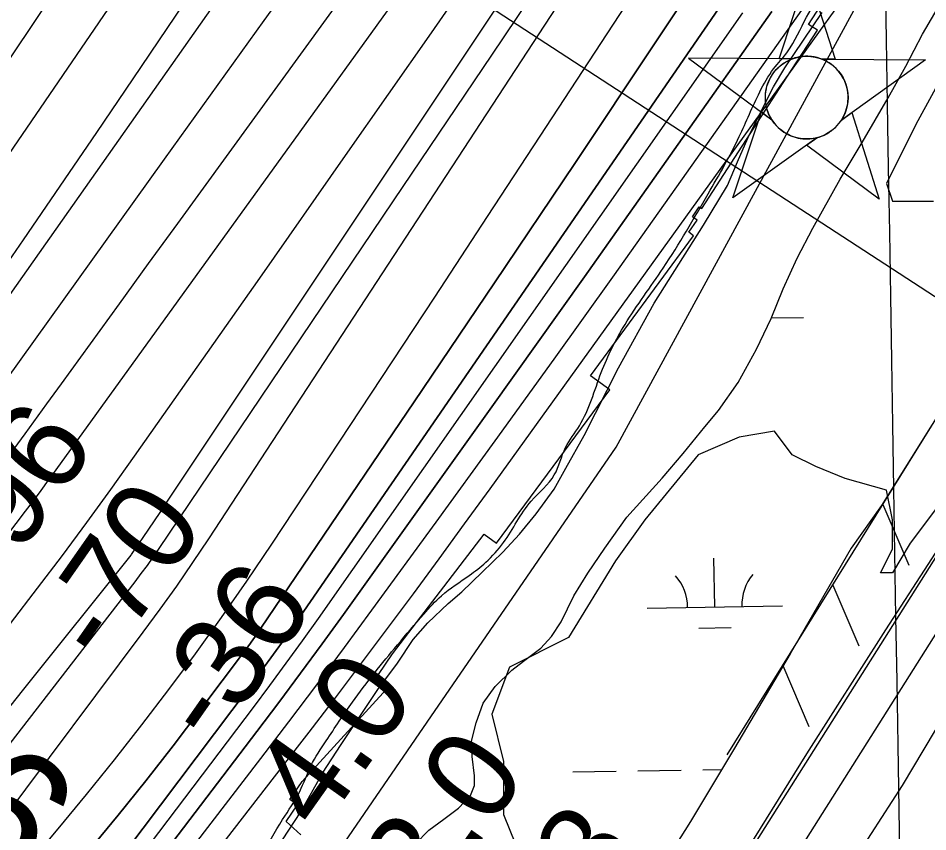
# Model space of a CAD drawing. Extents: x 3855477 to 3893699, y 299188 to 325115.
# Drawn here: x 3874893 to 3875565, y 312289 to 312890 of the extents above; entities that cross this region are included whole.
import ezdxf

# ---------------------------------------------------------------- set-up
doc = ezdxf.new("R2010")
doc.units = 0
for name, color, linetype in [('V-CHAN-NAID', 7, 'Continuous'), ('V-GRID-MAJR', 7, 'Continuous'), ('V-LEVE-TOET', 7, 'Continuous'), ('V-RIVR-EDGE', 7, 'Continuous'), ('V-RIVR-RANG', 7, 'Continuous'), ('V-RRAP-FSHR', 7, 'Continuous'), ('V-RRAP-RVMT', 7, 'Continuous'), ('V-SITE-VEGE', 7, 'Continuous'), ('V-SURV-IDEN', 7, 'Continuous'), ('V-SURV-LINE', 7, 'Continuous'), ('V-TOPO-DPTH', 7, 'Continuous'), ('V-TOPO-MAJR', 7, 'Continuous'), ('V-TOPO-MINR', 7, 'Continuous'), ('V-TOPO-WATR', 7, 'Continuous'), ('V-WETL-SWMP', 7, 'Continuous')]:
    doc.layers.add(name, color=color, linetype=linetype)

msp = doc.modelspace()

# ---------------------------------------------------------------- linework, layer by layer
at = {"layer": 'V-CHAN-NAID'}
for points in [[(3875465.03, 312859.88), (3875455.44, 312859.95), (3875476.57, 312923.43), (3875496.79, 312859.66), (3875487.21, 312859.72), (3875485.63, 312860.3), (3875483.53, 312860.92), (3875481.49, 312861.37), (3875479.46, 312861.68), (3875478.29, 312861.79), (3875476.76, 312861.88), (3875475.03, 312861.87), (3875473.66, 312861.8), (3875471.76, 312861.6), (3875470.39, 312861.38), (3875468.61, 312861), (3875467.08, 312860.58), (3875466.05, 312860.25)], [(3875465.03, 312859.88), (3875388.54, 312860.42), (3875450.1, 312815.02), (3875448.99, 312816.93), (3875448.18, 312818.56), (3875447.35, 312820.53), (3875446.66, 312822.58), (3875446.29, 312823.91), (3875445.93, 312825.53), (3875445.69, 312826.98), (3875445.5, 312828.57), (3875445.39, 312830.31), (3875445.38, 312831.89), (3875445.49, 312833.97), (3875445.67, 312835.58), (3875446.06, 312837.79), (3875446.54, 312839.71), (3875447.15, 312841.6), (3875447.8, 312843.28), (3875448.53, 312844.86), (3875449.34, 312846.4), (3875450.4, 312848.14), (3875451.43, 312849.6), (3875452.43, 312850.87), (3875453.44, 312852.02), (3875454.75, 312853.36), (3875455.8, 312854.32), (3875457.51, 312855.72), (3875458.73, 312856.59), (3875460.41, 312857.66), (3875462.14, 312858.6), (3875463.59, 312859.29)], [(3875487.21, 312859.72), (3875563.7, 312859.18), (3875501.49, 312814.66), (3875502.41, 312816.15), (3875503.38, 312817.99), (3875504.1, 312819.58), (3875504.84, 312821.53), (3875505.38, 312823.32), (3875505.78, 312824.96), (3875506.14, 312826.97), (3875506.33, 312828.54), (3875506.45, 312830.75), (3875506.42, 312832.81), (3875506.23, 312835.03), (3875505.97, 312836.79), (3875505.48, 312839.02), (3875504.84, 312841.16), (3875504.09, 312843.14), (3875503.44, 312844.58), (3875502.43, 312846.5), (3875501.37, 312848.22), (3875500.16, 312849.92), (3875498.89, 312851.46), (3875497.62, 312852.83), (3875495.99, 312854.36), (3875494.25, 312855.77), (3875492.56, 312856.95), (3875490.68, 312858.08), (3875489.21, 312858.84)], [(3875483.46, 312801.75), (3875421.26, 312757.23), (3875442.39, 312820.71), (3875450.1, 312815.02), (3875450.74, 312814.06), (3875452.12, 312812.2), (3875453.33, 312810.78), (3875454.8, 312809.28), (3875456.19, 312808.03), (3875457.64, 312806.87), (3875459.05, 312805.89), (3875460.72, 312804.85), (3875462.44, 312803.94), (3875464.23, 312803.13), (3875465.68, 312802.57), (3875467.3, 312802.04), (3875469.53, 312801.48), (3875471.06, 312801.19), (3875473.09, 312800.94), (3875474.62, 312800.83), (3875476.48, 312800.81), (3875478.17, 312800.89), (3875479.88, 312801.06), (3875481.79, 312801.38)], [(3875501.49, 312814.66), (3875509.29, 312820.24), (3875529.51, 312756.46), (3875475.67, 312796.17), (3875483.46, 312801.75), (3875485.13, 312802.23), (3875486.74, 312802.79), (3875488.9, 312803.7), (3875490.63, 312804.59), (3875492.5, 312805.7), (3875494.24, 312806.91), (3875495.79, 312808.16), (3875497.08, 312809.33), (3875498.46, 312810.74), (3875499.67, 312812.15), (3875500.79, 312813.62)]]:
    msp.add_lwpolyline(points, close=True, dxfattribs=at)
msp.add_circle((3875475.91, 312831.35), 30.54, dxfattribs=at)
at = {"layer": 'V-GRID-MAJR'}
msp.add_spline([(3875665.17, 304876.37), (3875615.86, 307902.9), (3875517.13, 313962.91), (3875418.41, 320022.92), (3875368.98, 323056.4)], degree=3, dxfattribs=at)
at = {"layer": 'V-LEVE-TOET'}
for points in [[(3875946.81, 313089.09), (3875920.33, 313021.23), (3875911.76, 312993.46), (3875904.36, 312961.64), (3875895.96, 312930.15), (3875888, 312902.66), (3875881.47, 312881.63), (3875875.17, 312864.5), (3875865.5, 312845.79), (3875840.29, 312800.44), (3875795.8, 312730.59), (3875736.01, 312638.72), (3875679.26, 312547.64), (3875626.27, 312460.75), (3875578.39, 312377.09), (3875546.48, 312323.45), (3875500.66, 312252.74), (3875442.01, 312153.11), (3875396.23, 312080.8), (3875344.45, 312000.18), (3875315.27, 311956.07)], [(3875094.9, 311950.43), (3875098.05, 311962.01), (3875105.11, 311968.99), (3875113.33, 311974.72), (3875121.45, 311977.65), (3875129.61, 311979.08), (3875162.9, 311982.24), (3875184.97, 311985.7), (3875203.07, 311990.19), (3875233.4, 312003.49), (3875249.7, 312014.26), (3875265.98, 312030.14), (3875276.66, 312043.3), (3875318.85, 312101.6), (3875386.58, 312202.92), (3875476.02, 312346.91), (3875534.28, 312438.34), (3875596.93, 312534.83), (3875665.54, 312647.35), (3875742.17, 312765.51), (3875783.5, 312830.96), (3875801.4, 312861.82), (3875812.66, 312889), (3875825.6, 312933.36)]]:
    msp.add_lwpolyline(points, dxfattribs=at)
at = {"layer": 'V-RIVR-EDGE'}
msp.add_spline([(3874811.52, 311736.62), (3874801.78, 311726.44), (3874795.95, 311723.06), (3874786.69, 311709.48), (3874774.99, 311692.03), (3874765.73, 311680.4), (3874760.38, 311675.55), (3874756.48, 311671.68), (3874755.02, 311669.74), (3874754.02, 311657.11), (3874750.61, 311652.75), (3874730.64, 311629.98), (3874688.27, 311581.52), (3874662.96, 311557.3), (3874630.84, 311531.64), (3874590.94, 311499.69), (3874578.3, 311494.38), (3874568.09, 311489.06), (3874546.19, 311471.15), (3874517.48, 311447.42), (3874507.27, 311440.16), (3874506.76, 311430.94), (3874499.95, 311425.61), (3874485.83, 311413.99), (3874473.67, 311403.34), (3874469.29, 311399.95), (3874462.01, 311400.94), (3874453.26, 311398.53), (3874436.23, 311384.97), (3874419.17, 311359.76), (3874404.56, 311343.77), (3874391.43, 311336.04), (3874381.7, 311328.78), (3874372.94, 311323.94), (3874334.04, 311300.24), (3874318.95, 311288.14), (3874296.09, 311272.17), (3874286.86, 311271.71), (3874281.03, 311271.72), (3874277.64, 311274.64), (3874275.71, 311279.99), (3874276.22, 311290.19), (3874287.43, 311308.13), (3874304.48, 311328), (3874318.12, 311344.96), (3874324.96, 311360.48), (3874331.3, 311374.06), (3874340.07, 311383.27), (3874347.86, 311391.02), (3874359.54, 311400.7), (3874370.73, 311411.36), (3874382.92, 311429.3), (3874399.98, 311454.51), (3874410.22, 311472.45), (3874417.04, 311481.18), (3874424.36, 311496.7), (3874431.68, 311511.25), (3874441.42, 311522.4), (3874448.72, 311528.69), (3874460.88, 311534.49), (3874474.5, 311541.74), (3874490.56, 311557.73), (3874515.4, 311585.35), (3874537.81, 311615.88), (3874571.89, 311649.79), (3874587.47, 311665.3), (3874591.37, 311673.06), (3874598.2, 311685.67), (3874609.41, 311703.12), (3874632.29, 311725.4), (3874661.5, 311753.01), (3874702.39, 311789.82), (3874747.17, 311834.87), (3874776.88, 311867.34), (3874827.04, 311925), (3874850.9, 311952.14), (3874867.96, 311974.44), (3874897.2, 312017.1), (3874905.96, 312025.82), (3874920.08, 312038.41), (3874931.77, 312053.44), (3874961, 312089.3), (3874980.49, 312116.45), (3874999.99, 312147), (3875008.29, 312165.43), (3875018.53, 312183.37), (3875057.53, 312243.01), (3875088.75, 312298.29), (3875101.43, 312319.15), (3875109.73, 312338.06), (3875120.95, 312356.49), (3875140.44, 312385.1), (3875173.57, 312427.26), (3875193.05, 312450.04), (3875206.2, 312463.61), (3875226.63, 312478.61), (3875238.79, 312488.29), (3875251.94, 312502.83), (3875272.41, 312533.37), (3875289.46, 312552.76), (3875297.77, 312573.13), (3875308, 312589.13), (3875324.13, 312628.43), (3875341.7, 312663.84), (3875369.97, 312705.53), (3875403.13, 312760.33), (3875426.06, 312802.52), (3875441.19, 312835.5), (3875451.43, 312852.48), (3875461.66, 312865.08), (3875475.81, 312890.78), (3875507, 312935.38), (3875519.68, 312956.23), (3875530.41, 312977.09), (3875535.31, 312994.07), (3875538.24, 312999.89), (3875547.5, 313012.98), (3875562.12, 313036.26), (3875575.78, 313060.02), (3875596.74, 313091.05), (3875614.77, 313117.71), (3875626, 313140.03), (3875635.27, 313158.46), (3875644.05, 313172.03), (3875676.21, 313217.12), (3875692.3, 313242.33), (3875722.03, 313284.02), (3875742.49, 313313.11), (3875761.01, 313340.26), (3875780.99, 313367.89), (3875803.4, 313394.54), (3875828.26, 313434.31), (3875845.82, 313463.4), (3875871.16, 313499.76), (3875905.27, 313545.32), (3875928.17, 313577.81), (3875942.31, 313597.68), (3875962.27, 313620.46), (3875979.32, 313640.33), (3875992.46, 313651.95), (3876001.73, 313668.44), (3876009.53, 313680.07), (3876025.59, 313694.6), (3876045.06, 313710.58), (3876065.98, 313728.5), (3876083.98, 313742.54), (3876099.07, 313755.13), (3876123.42, 313784.2), (3876142.91, 313806.98), (3876155.09, 313822.98), (3876187.23, 313861.75), (3876226.68, 313907.78), (3876241.29, 313924.26), (3876248.11, 313930.56), (3876248.61, 313937.84), (3876248.64, 313949.49), (3876252.55, 313958.71), (3876258.39, 313964.04), (3876275.43, 313980.99), (3876296.86, 314007.17), (3876306.12, 314020.74), (3876310.02, 314027.04), (3876325.62, 314048.37), (3876348.02, 314075.03), (3876371.88, 314101.19), (3876401.1, 314135.11), (3876445.42, 314185.03), (3876469.78, 314216.53), (3876498.04, 314253.86), (3876542.37, 314311.05), (3876570.15, 314350.8), (3876588.67, 314375.04), (3876601.82, 314391.52), (3876616.46, 314421.59)], degree=3, dxfattribs=at)
at = {"layer": 'V-RIVR-RANG'}
msp.add_line((3875669.37, 312619.91), (3874747.52, 313220.08), dxfattribs=at)
at = {"layer": 'V-RRAP-FSHR'}
for p, q in [((3875532.09, 312530.95), (3875551.27, 312486.04)), ((3875495.12, 312471.51), (3875514.3, 312426.6)), ((3875458.15, 312412.07), (3875477.33, 312367.16))]:
    msp.add_line(p, q, dxfattribs=at)
for points in [[(3871160.36, 310198.85), (3872092.5, 310231.31), (3872703.68, 310306.49), (3873146.67, 310475.73), (3873720.65, 310781.07), (3874126.75, 311113.14), (3874653.73, 311681.26), (3875054, 312163.98), (3875195.62, 312370.2), (3875335.24, 312573.22), (3875624.3, 313104.41), (3875810.72, 313383.2), (3876574.37, 314316.24), (3876903.08, 314785.64), (3877140.93, 315153.85), (3877550.36, 315647.05), (3877883.87, 315859.32), (3878150.68, 316128.55), (3878406.81, 316465.09), (3878702.97, 316767.97), (3879162.98, 317098.83), (3879505.75, 317328.5)], [(3875417.14, 312346.12), (3875748.5, 312878.95), (3875762.59, 312905.1), (3875770.9, 312937), (3875807.35, 313072.24)]]:
    msp.add_lwpolyline(points, dxfattribs=at)
at = {"layer": 'V-RRAP-RVMT'}
msp.add_lwpolyline([(3875102.2, 312287.04), (3875091.36, 312296.92), (3875099.72, 312309.3), (3875094.11, 312313.08), (3875103.16, 312326.5), (3875168.22, 312397.65), (3875159.65, 312405.41), (3875170.03, 312420.77), (3875237.53, 312509.11), (3875246.85, 312502.28), (3875330.45, 312615.58), (3875316.24, 312626.03), (3875392.3, 312729.28), (3875388.71, 312731.95), (3875395.02, 312740.86), (3875391.42, 312743.43), (3875396.44, 312750.75), (3875398.36, 312749.5), (3875461.31, 312846.3), (3875483.89, 312881.02), (3875477.11, 312885.36), (3875556.33, 313007.24)], dxfattribs=at)
at = {"layer": 'V-SITE-VEGE'}
for points in [[(3875088.62, 312283.5), (3875102.19, 312304.09), (3875118.33, 312332.48), (3875131.93, 312353.67), (3875159.18, 312394.35), (3875173.52, 312413.91), (3875185.18, 312431.18), (3875195.99, 312443.58), (3875210.94, 312457.74), (3875221.12, 312466.57), (3875236.09, 312481.03), (3875251.46, 312495.67), (3875263.7, 312509.12), (3875275.98, 312523.97), (3875289.28, 312542.17), (3875297.9, 312557.84), (3875311.6, 312581.92), (3875336.96, 312631.95), (3875363.24, 312679.55), (3875399.54, 312737.08), (3875417.42, 312766.5), (3875424.8, 312784.01), (3875432.48, 312801.41), (3875442.46, 312821.83), (3875451.45, 312839.38), (3875459.81, 312853.37), (3875487.25, 312894.04)], [(3875582.69, 312859.27), (3875556.58, 312811.39), (3875534.82, 312767.86), (3875539.18, 312754.8), (3875569.63, 312754.8)], [(3875578.33, 312537.14), (3875552.23, 312502.31), (3875539.18, 312480.55), (3875530.47, 312480.55), (3875539.18, 312497.96), (3875539.18, 312519.72), (3875534.82, 312541.49), (3875504.37, 312550.2), (3875482.61, 312558.9), (3875465.21, 312567.61), (3875452.15, 312585.02), (3875426.05, 312580.67), (3875395.59, 312567.61), (3875356.43, 312519.72), (3875334.67, 312489.25), (3875299.87, 312432.66), (3875256.36, 312410.89), (3875243.3, 312376.07), (3875252, 312341.24), (3875252, 312302.06), (3875260.71, 312280.3)]]:
    msp.add_lwpolyline(points, dxfattribs=at)
at = {"layer": 'V-SURV-LINE'}
for points in [[(3875257.87, 311996.1), (3875809.26, 312868.4)], [(3875834.61, 312852.37), (3875283.23, 311980.06)]]:
    msp.add_lwpolyline(points, dxfattribs=at)
at = {"layer": 'V-TOPO-DPTH'}
for points in [[(3874483.9, 311768.05), (3874923.01, 312291.58), (3874943.93, 312316.91), (3874964.59, 312342.46), (3874984.85, 312368.32), (3875004.84, 312394.4), (3875024.39, 312420.81), (3875043.6, 312447.45), (3875062.32, 312474.45), (3875080.7, 312501.68), (3875122.87, 312565.4), (3875162.04, 312624.7), (3875201.15, 312684.04), (3875240.16, 312743.44), (3875279.12, 312802.88), (3875585.19, 313270.63)], [(3874483.9, 311768.05), (3874923.01, 312291.58), (3874943.93, 312316.91), (3874964.59, 312342.46), (3874984.85, 312368.32), (3875004.84, 312394.4), (3875024.39, 312420.81), (3875043.6, 312447.45), (3875062.32, 312474.45), (3875080.7, 312501.68), (3875122.87, 312565.4), (3875162.04, 312624.7), (3875201.15, 312684.04), (3875240.16, 312743.44), (3875279.12, 312802.88), (3875585.19, 313270.63)], [(3874589.42, 311693.26), (3875088.8, 312337.47), (3875108.34, 312362.81), (3875127.78, 312388.22), (3875147.09, 312413.74), (3875166.31, 312439.33), (3875185.39, 312465.02), (3875204.38, 312490.77), (3875223.24, 312516.62), (3875242.01, 312542.54), (3875739.6, 313233.32)], [(3875551.12, 313100.87), (3875098.91, 312444.22), (3875090.55, 312432.26), (3875082.1, 312420.36), (3875073.5, 312408.58), (3875064.8, 312396.86), (3874972.34, 312274.02), (3874916.69, 312201.45), (3874860.21, 312129.56)], [(3874860.21, 312129.56), (3874916.69, 312201.45), (3874972.34, 312274.02), (3875064.8, 312396.86), (3875073.5, 312408.58), (3875082.1, 312420.36), (3875090.55, 312432.26), (3875098.91, 312444.22), (3875551.12, 313100.87)], [(3875422.19, 312959.44), (3875363.49, 312871.03), (3875304.59, 312782.75), (3875245.4, 312694.67), (3875186.01, 312606.72), (3875072.74, 312439.59), (3875069.81, 312435.33), (3875066.84, 312431.1), (3875063.8, 312426.91), (3875060.72, 312422.76), (3875027.66, 312378.77), (3875007.82, 312352.79), (3874987.72, 312327.03), (3874967.23, 312301.57), (3874946.47, 312276.32), (3874739.37, 312028.3)], [(3875422.19, 312959.44), (3875363.49, 312871.03), (3875304.59, 312782.75), (3875245.4, 312694.67), (3875186.01, 312606.72), (3875072.74, 312439.59), (3875069.81, 312435.33), (3875066.84, 312431.1), (3875063.8, 312426.91), (3875060.72, 312422.76), (3875027.66, 312378.77), (3875007.82, 312352.79), (3874987.72, 312327.03), (3874967.23, 312301.57), (3874946.47, 312276.32), (3874739.37, 312028.3)], [(3874825.24, 312042.79), (3875069.83, 312363.36), (3875086.02, 312384.79), (3875102.07, 312406.31), (3875117.93, 312427.99), (3875133.65, 312449.76), (3875242, 312601.26), (3875311.63, 312698.98), (3875381.02, 312796.86), (3875450.05, 312894.99)], [(3875450.05, 312894.99), (3875381.02, 312796.86), (3875311.63, 312698.98), (3875242, 312601.26), (3875133.65, 312449.76), (3875117.93, 312427.99), (3875102.07, 312406.31), (3875086.02, 312384.79), (3875069.83, 312363.36), (3874825.24, 312042.79)]]:
    msp.add_lwpolyline(points, dxfattribs=at)
at = {"layer": 'V-TOPO-MAJR'}
for points in [[(3874882.34, 312560.93), (3874898.52, 312583.02), (3874914.64, 312605.15), (3874925.41, 312620.01), (3874946.87, 312649.6), (3874968.35, 312679.19), (3874989.83, 312708.78), (3875011.31, 312738.35), (3875486.64, 313392.39), (3875488.69, 313395.21), (3875490.75, 313398.02), (3875492.82, 313400.83), (3875494.89, 313403.64), (3875515.93, 313432.07), (3875528.5, 313449.11), (3875541.04, 313466.17), (3875553.54, 313483.26), (3875566.01, 313500.37), (3876031.83, 314141.18), (3876051.39, 314168.24), (3876070.85, 314195.38), (3876090.15, 314222.62), (3876109.36, 314249.93), (3876500.86, 314810.09)], [(3874881.66, 312297.52), (3874985.88, 312436.63), (3874998.34, 312453.58), (3875010.57, 312470.69), (3875022.47, 312488.02), (3875034.16, 312505.51), (3875577.77, 313336.04), (3875578.37, 313336.95), (3875579.57, 313338.78), (3875581.29, 313341.38), (3875582.16, 313342.63), (3875583.75, 313344.86), (3876139.92, 314114.75), (3876148.77, 314127), (3876157.63, 314139.26), (3876166.48, 314151.51), (3876175.34, 314163.76), (3876227.75, 314236.27), (3876262.91, 314284.71), (3876298.19, 314333.06), (3876333.65, 314381.27), (3876369.24, 314429.39), (3876538.19, 314656.9)], [(3874761.77, 312672.82), (3875068.95, 313131.46)]]:
    msp.add_lwpolyline(points, dxfattribs=at)
at = {"layer": 'V-TOPO-MINR'}
for points in [[(3874813.05, 312681.96), (3874943.31, 312872.58), (3875012.61, 312973.85), (3875082.01, 313075.05), (3875151.54, 313176.16), (3875221.17, 313277.21), (3875326.28, 313429.51), (3875343.67, 313454.17), (3875361.39, 313478.59), (3875379.59, 313502.65), (3875398.13, 313526.47), (3875534.62, 313698.23), (3875608.29, 313791.65), (3875681.49, 313885.45), (3875753.98, 313979.79), (3875826.01, 314074.49), (3875943.04, 314229.58), (3875955.88, 314247.22), (3876282.04, 314843.01)], [(3874836.28, 312613.64), (3875326.32, 313308.99), (3875342.05, 313331.14), (3875357.89, 313353.21), (3875373.89, 313375.15), (3875390, 313397.02), (3875406.35, 313418.71), (3875422.91, 313440.24), (3875439.77, 313461.53), (3875456.84, 313482.66), (3875739.53, 313827.52), (3875791.08, 313891.26), (3875842.06, 313955.46), (3875892.17, 314020.33), (3875941.71, 314085.65), (3876022.7, 314193.93), (3876031.26, 314205.49), (3876039.73, 314217.11), (3876048.08, 314228.81), (3876056.35, 314240.57), (3876141.94, 314363.61), (3876192.96, 314436.93), (3876244, 314510.23)], [(3874883.93, 312621.64), (3875001.44, 312785.77), (3875075.09, 312888.27), (3875148.99, 312990.59), (3875223.25, 313092.64), (3875297.75, 313194.52), (3875435.84, 313382.64), (3875448.4, 313399.61), (3875461.05, 313416.51), (3875473.83, 313433.32), (3875486.7, 313450.05), (3875584.36, 313576.03), (3875645.84, 313655.92), (3875706.95, 313736.09), (3875767.49, 313816.69), (3875827.66, 313897.57), (3876027.14, 314167.65), (3876041.25, 314186.92), (3876055.25, 314206.27), (3876069.1, 314225.73), (3876082.84, 314245.26), (3876268.79, 314511.98)], [(3874870.13, 312686.84), (3874897.36, 312726.34), (3874924.51, 312765.9), (3874951.52, 312805.55), (3874978.44, 312845.26), (3875380.69, 313440.63)], [(3874871.14, 312361.48), (3874897.73, 312394.59), (3874924.28, 312427.74), (3874976.84, 312493.54), (3874977.28, 312494.11), (3874977.69, 312494.7), (3874985.68, 312506.48), (3874989.87, 312512.67), (3874994.05, 312518.87), (3874998.22, 312525.08), (3875002.37, 312531.29), (3875536.07, 313331.62)], [(3874483.9, 311768.05), (3874923.01, 312291.58), (3874943.93, 312316.91), (3874964.59, 312342.46), (3874984.85, 312368.32), (3875004.84, 312394.4), (3875024.39, 312420.81), (3875043.6, 312447.45), (3875062.32, 312474.45), (3875080.7, 312501.68), (3875122.87, 312565.4), (3875162.04, 312624.7), (3875201.15, 312684.04), (3875240.16, 312743.44), (3875279.12, 312802.88), (3875585.19, 313270.63)], [(3874710.61, 311872.42), (3875072.72, 312343.43), (3875093.46, 312370.61), (3875114.06, 312397.89), (3875134.45, 312425.32), (3875154.71, 312452.85), (3875202.14, 312517.8), (3875245.87, 312577.99), (3875289.43, 312638.3), (3875332.7, 312698.82), (3875375.79, 312759.46), (3875684.9, 313196.58)], [(3874860.21, 312129.56), (3874916.69, 312201.45), (3874972.34, 312274.02), (3875064.8, 312396.86), (3875073.5, 312408.58), (3875082.1, 312420.36), (3875090.55, 312432.26), (3875098.91, 312444.22), (3875551.12, 313100.87)], [(3874623.63, 312162.84), (3874898.97, 312526.04), (3874904.67, 312533.62), (3874910.34, 312541.22), (3874915.95, 312548.86), (3874921.53, 312556.53), (3875308.68, 313092.97)], [(3875261.43, 312970.08), (3875198.4, 312879.25), (3875135.1, 312788.61), (3875071.63, 312698.09), (3874979.23, 312566.74), (3874961.67, 312542.1), (3874943.91, 312517.61), (3874925.84, 312493.35), (3874907.57, 312469.23), (3874847.37, 312390.8)], [(3874616.17, 312004.17), (3874979.81, 312473.86), (3874984.38, 312479.88), (3874988.87, 312485.96), (3874993.24, 312492.13), (3874997.53, 312498.35), (3875177.9, 312765.6), (3875243.28, 312862.73), (3875308.5, 312959.97)], [(3874739.37, 312028.3), (3874946.47, 312276.32), (3874967.23, 312301.57), (3874987.72, 312327.03), (3875007.82, 312352.79), (3875027.66, 312378.77), (3875060.72, 312422.76), (3875063.8, 312426.91), (3875066.84, 312431.1), (3875069.81, 312435.33), (3875072.74, 312439.59), (3875186.01, 312606.72), (3875245.4, 312694.67), (3875304.59, 312782.75), (3875363.49, 312871.03), (3875422.19, 312959.44)], [(3874825.24, 312042.79), (3875069.83, 312363.36), (3875086.02, 312384.79), (3875102.07, 312406.31), (3875117.93, 312427.99), (3875133.65, 312449.76), (3875242, 312601.26), (3875311.63, 312698.98), (3875381.02, 312796.86), (3875450.05, 312894.99)], [(3874863.93, 312114.28), (3874934.2, 312205.52), (3875067.19, 312381.06), (3875079.4, 312397.37), (3875091.49, 312413.76), (3875103.4, 312430.28), (3875115.19, 312446.89), (3875375.73, 312818.34), (3875428.62, 312893.91)]]:
    msp.add_lwpolyline(points, dxfattribs=at)
at = {"layer": 'V-TOPO-WATR'}
msp.add_lwpolyline([(3874589.42, 311693.26), (3875088.8, 312337.47), (3875108.34, 312362.81), (3875127.78, 312388.22), (3875147.09, 312413.74), (3875166.31, 312439.33), (3875185.39, 312465.02), (3875204.38, 312490.77), (3875223.24, 312516.62), (3875242.01, 312542.54), (3875739.6, 313233.32)], dxfattribs=at)
at = {"layer": 'V-WETL-SWMP'}
for p, q in [((3875449.76, 312668.65), (3875473.63, 312669.04)), ((3875407.95, 312455.34), (3875407.36, 312491.33)), ((3875357.95, 312454.52), (3875457.94, 312456.15)), ((3875396.2, 312439.71), (3875420.2, 312440.1)), ((3875303.07, 312333.54), (3875335.07, 312334.06)), ((3875351.07, 312334.32), (3875383.06, 312334.85)), ((3875399.06, 312335.11), (3875413.12, 312335.34))]:
    msp.add_line(p, q, dxfattribs=at)
for points in [[(3875400.52, 312588.25), (3875410.85, 312600.29), (3875425.24, 312620.91), (3875438.77, 312645.53), (3875449.56, 312668.16), (3875458.44, 312690.07), (3875468.84, 312712.81), (3875480.4, 312735.02), (3875500.47, 312771.02), (3875516.77, 312798.22), (3875536.14, 312831.06), (3875549.14, 312854.51), (3875561.45, 312878.28), (3875611.9, 312964.39)], [(3875186.73, 312280.3), (3875196.79, 312290.47), (3875207.78, 312298.72), (3875218.67, 312306.87), (3875227.61, 312316.18), (3875230.44, 312323.42), (3875230.59, 312330.75), (3875228.79, 312344.79), (3875228.29, 312356.31), (3875231.63, 312369.68), (3875236.98, 312384.17), (3875245.84, 312396.66), (3875258.04, 312408.53), (3875266.8, 312415.37), (3875279.52, 312424.85), (3875287.45, 312433.6), (3875294.46, 312444.26), (3875303.85, 312463.57), (3875314.14, 312480.27), (3875326.87, 312498.77), (3875343.02, 312521.71), (3875369.18, 312550.36), (3875384.58, 312568.57), (3875400.52, 312588.25)], [(3875568.43, 312590.03), (3875531.19, 312530.24), (3875508.69, 312498.59), (3875463.58, 312420.72), (3875422.53, 312351.04), (3875390.04, 312296.83), (3875350.2, 312233.56)]]:
    msp.add_lwpolyline(points, dxfattribs=at)
for centre, start, end in [((3875352.7, 312454.91), 0.16154, 41.7052), ((3875463.18, 312456.71), 140.16154, 181.7052)]:
    msp.add_arc(centre, 35.25, start, end, dxfattribs=at)

# ---------------------------------------------------------------- texts
at = {"layer": 'V-RIVR-RANG'}
for s, rotation, p in [('-96', 55.00883, (3874877.44, 312468.68)), ('-70', 55.00883, (3874958.46, 312410.05)), ('-36', 55.00883, (3875038.88, 312350.56)), ('4.0', 54.72833, (3875116.59, 312287.94)), ('3.0', 54.72833, (3875198.37, 312230.39)), ('1.8', 54.72833, (3875281.83, 312175.21))]:
    msp.add_text(s, height=67, rotation=rotation, dxfattribs=at).set_placement(p)
at = {"layer": 'V-SURV-IDEN'}
msp.add_text('1233+40.6', height=100, rotation=322.28342, dxfattribs=at).set_placement((3874380.87, 312627.75))

doc.saveas('drawing.dxf')
